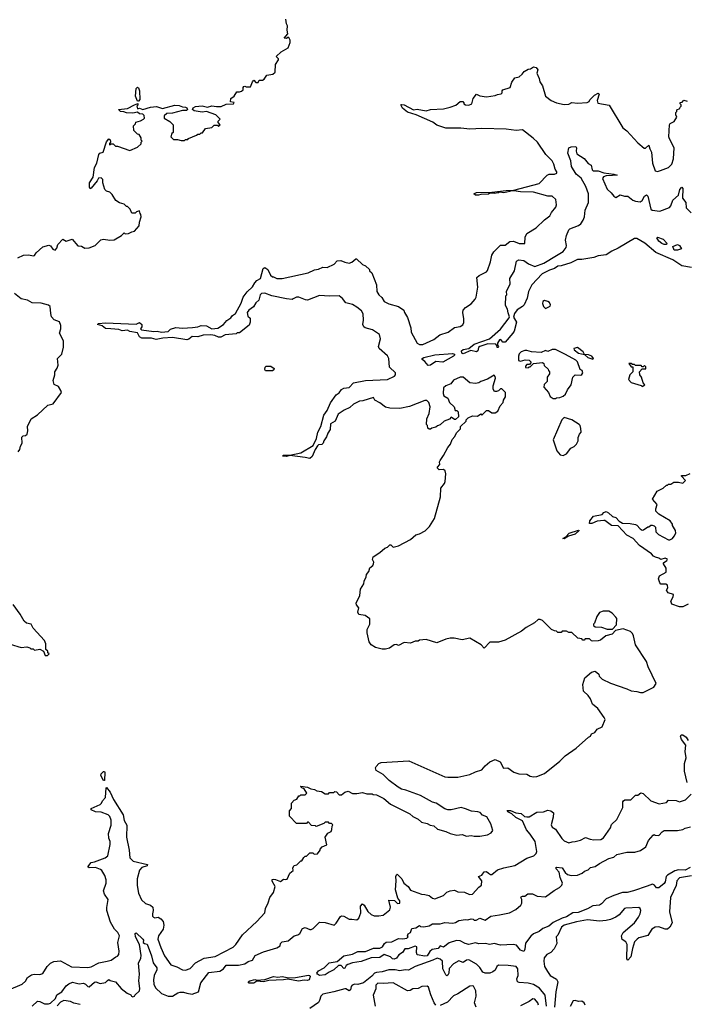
# Model space of a CAD drawing. Extents: x 2386423 to 2568864, y 578392 to 761999.
# Tile 332 of 454: x 2506593 to 2512667, y 659451 to 668422. Entities that reach past the tile are written whole.
import ezdxf

# ---------------------------------------------------------------- set-up
doc = ezdxf.new("R2010")
doc.units = 0

msp = doc.modelspace()

# ---------------------------------------------------------------- linework, layer by layer
at = {"layer": '0CON05XD'}
for points in [[(2508428.1, 667631.9), (2508475, 667652.5), (2508540, 667655), (2508547, 667667), (2508513, 667673), (2508517.5, 667705), (2508546.4, 667723.6), (2508570, 667765), (2508595, 667763.3), (2508615, 667770), (2508627.5, 667782.5), (2508627.5, 667805), (2508635, 667812.5), (2508645, 667817.5), (2508655, 667810), (2508695, 667810), (2508713.3, 667856.7), (2508725, 667870), (2508745, 667850), (2508765, 667850), (2508775, 667870), (2508805, 667870), (2508819.3, 667880.7), (2508845, 667917.5), (2508900, 667925), (2508920, 667945), (2508922.5, 668015), (2508950, 668055), (2508950, 668065), (2508930, 668085), (2508975, 668127.5), (2509037.5, 668165), (2509057.5, 668215), (2509057.5, 668235), (2509045, 668260), (2509035, 668260), (2509025, 668250), (2509003, 668253), (2509037, 668293), (2509030, 668325), (2509032.5, 668365), (2509022.5, 668385), (2509017.5, 668425)], [(2511026.4, 667423.6), (2510805, 667430), (2510695, 667423.3), (2510613, 667433), (2510475, 667432.5), (2510395, 667460), (2510357, 667487), (2510205, 667556.2), (2510125, 667578.1), (2510080, 667615), (2510066.7, 667645), (2510075, 667649.2), (2510095, 667645.5), (2510179.7, 667599.7), (2510215, 667605.5), (2510295, 667590), (2510335, 667603.8), (2510455, 667610), (2510515, 667623.8), (2510566.1, 667643.9), (2510605, 667677.5), (2510630, 667675), (2510640, 667665), (2510640, 667655), (2510655, 667647.5), (2510686.1, 667643.9), (2510713.3, 667655), (2510723.8, 667705), (2510755, 667742.5), (2510785, 667727.5), (2510845, 667718.8), (2510925, 667730), (2510945, 667740), (2510980, 667745), (2510987.5, 667755), (2510987.5, 667775), (2510995, 667782.5), (2511062.5, 667805), (2511078.3, 667851.7), (2511105, 667892.5), (2511145, 667900), (2511170, 667925), (2511190.7, 667949.3), (2511225, 667970), (2511247, 667973), (2511275, 667992.5), (2511300, 667985), (2511312.5, 667965), (2511303.8, 667935), (2511326.7, 667885), (2511333.3, 667855), (2511355, 667820), (2511384, 667725), (2511435, 667686.7), (2511483.6, 667663.6), (2511555, 667650), (2511595, 667652.5), (2511625, 667666.7), (2511675, 667660), (2511763, 667667), (2511782.5, 667675), (2511788.8, 667691.2), (2511830, 667735), (2511865, 667752.5), (2511872.5, 667742.5), (2511853.8, 667685), (2511860.7, 667660.7), (2511963, 667643), (2512087, 667437), (2512125, 667410), (2512225, 667300), (2512281.7, 667251.7), (2512295, 667252.5), (2512325, 667280), (2512333.8, 667245), (2512349.4, 667215), (2512360, 667115), (2512383.8, 667045), (2512405, 667037.5), (2512430.7, 667049.3), (2512505, 667076.2), (2512536.2, 667105), (2512550, 667155), (2512556.7, 667255), (2512512.5, 667335), (2512507.5, 667355), (2512512.5, 667465), (2512520, 667475), (2512556.4, 667493.6), (2512580, 667535), (2512570, 667555), (2512570, 667575), (2512580, 667585), (2512580, 667600), (2512608.3, 667611.7), (2512610, 667625), (2512620, 667635), (2512620, 667645), (2512610, 667655), (2512611.7, 667668.3), (2512628.3, 667671.7), (2512645, 667690), (2512675, 667680)], [(2507675, 667680), (2507665, 667680), (2507646.7, 667725), (2507653.9, 667796.1), (2507665, 667807.5), (2507675, 667800), (2507685.8, 667775), (2507686.2, 667695), (2507675, 667680)], [(2506575, 666252.5), (2506627, 666277), (2506675, 666280), (2506715, 666270), (2506727, 666273), (2506743.6, 666296.4), (2506805, 666352.5), (2506857, 666367), (2506875, 666362.5), (2506895, 666332.5), (2506915, 666322.5), (2506930.7, 666339.3), (2506940, 666375), (2506985, 666422.5), (2507015, 666403.3), (2507071.7, 666421.7), (2507123, 666363), (2507157, 666357), (2507185, 666340), (2507227, 666343), (2507280, 666365), (2507333, 666417), (2507355, 666422.5), (2507415, 666412.5), (2507455, 666417.5), (2507520, 666455), (2507545, 666480), (2507555, 666470), (2507585, 666472.5), (2507615, 666490), (2507640, 666495), (2507680, 666545), (2507683, 666577), (2507700, 666625), (2507697, 666647), (2507690, 666655), (2507685, 666680), (2507658.3, 666671.7), (2507645, 666660), (2507615, 666660), (2507600, 666695), (2507575, 666720), (2507565, 666720), (2507545, 666740), (2507503, 666753), (2507470, 666775), (2507435, 666830), (2507415, 666850), (2507385, 666860), (2507370, 666875), (2507350, 666935), (2507350, 666965), (2507335, 666980), (2507311.7, 666978.3), (2507300, 666955), (2507245, 666887.5), (2507235, 666880), (2507230, 666895), (2507230, 666935), (2507261.7, 666988.3), (2507275.7, 667074.3), (2507296.2, 667115), (2507312.5, 667195), (2507324.3, 667205.7), (2507352.5, 667215), (2507385, 667310), (2507405, 667337.5), (2507417, 667327), (2507420, 667315), (2507420, 667305), (2507410, 667295), (2507411.7, 667281.7), (2507425, 667290), (2507445, 667290), (2507465, 667270), (2507485, 667270), (2507595, 667230), (2507665, 667260), (2507698.3, 667291.7), (2507700, 667305), (2507710, 667315), (2507700, 667325), (2507700, 667345), (2507680, 667375), (2507665, 667380), (2507631.7, 667411.7), (2507630, 667455), (2507648.3, 667471.7), (2507651.7, 667488.3), (2507695, 667500), (2507720, 667515), (2507730, 667525), (2507728.3, 667548.3), (2507715, 667560), (2507683, 667563), (2507665, 667580), (2507625, 667570), (2507567, 667573), (2507543, 667583), (2507510, 667585), (2507492.5, 667605), (2507575, 667613.3), (2507640, 667645), (2507668.3, 667658.3), (2507670, 667645), (2507660, 667635), (2507665, 667610), (2507685, 667616.7), (2507715, 667602.5), (2507785, 667623.8), (2507837.9, 667632.1), (2507895, 667611.2), (2508005, 667643.5), (2508045, 667641.5), (2508075, 667626.9), (2508105, 667625.5), (2508115, 667619.2), (2508120.8, 667605), (2508112.5, 667595), (2508075, 667594), (2507985, 667570), (2507933.9, 667566.1), (2507910, 667545), (2507910, 667525), (2507960, 667495), (2507990, 667465), (2507990, 667395), (2507980, 667385), (2507970, 667355), (2507995, 667330), (2508031.7, 667331.7), (2508065, 667320), (2508095, 667320), (2508105, 667330), (2508125, 667330), (2508131.7, 667338.3), (2508205, 667370), (2508215, 667380), (2508235, 667380), (2508245, 667390), (2508258.3, 667391.7), (2508285, 667430), (2508345, 667440), (2508365, 667460), (2508395, 667460), (2508405, 667450), (2508420, 667465), (2508400, 667485), (2508401.7, 667498.3), (2508420, 667515), (2508380, 667555), (2508295, 667585.7), (2508255, 667580), (2508181.5, 667591.5), (2508167.5, 667605), (2508172.2, 667617.8), (2508195, 667629.6), (2508255, 667636.4), (2508305, 667624.5), (2508345, 667637.3), (2508385, 667630.6), (2508428.1, 667631.9)], [(2511096.1, 661566.1), (2511141.7, 661551.7), (2511215, 661546.7), (2511245, 661530), (2511275, 661523.3), (2511305, 661526.7), (2511375, 661553.8), (2511515, 661666.7), (2511563.3, 661716.7), (2511663.8, 661785), (2511774.4, 661885.6), (2511792.5, 661895), (2511804.2, 661915.8), (2511832.3, 661927.7), (2511855, 661956.7), (2511900, 661980), (2511927.5, 662045), (2511917.5, 662065), (2511861.2, 662145), (2511813.3, 662185), (2511792.5, 662235), (2511772.5, 662265), (2511730, 662305), (2511723.3, 662365), (2511742.5, 662425), (2511803, 662477), (2511837, 662487), (2511868.3, 662458.3), (2511871.7, 662441.7), (2511900, 662415), (2511975, 662377.5), (2512125, 662326.7), (2512165, 662306.7), (2512215, 662301.2), (2512250.7, 662290.7), (2512275, 662291.2), (2512370.5, 662339.5), (2512392.5, 662375), (2512320, 662525), (2512302.5, 662575), (2512203.3, 662725), (2512187, 662807), (2512175, 662830), (2512157, 662847), (2512091.7, 662871.7), (2512023, 662857), (2511990, 662825), (2511933, 662807), (2511885, 662770), (2511865, 662762.5), (2511815, 662760), (2511803, 662763), (2511785, 662780), (2511745, 662780), (2511735, 662770), (2511725, 662770), (2511715, 662780), (2511678.3, 662788.3), (2511625, 662840), (2511595, 662840), (2511575, 662850), (2511535, 662850), (2511525, 662840), (2511495, 662840), (2511485, 662850), (2511465, 662852.5), (2511437, 662867), (2511355, 662947.5), (2511335, 662957.5), (2511317, 662957), (2511282.3, 662927.7), (2511207.5, 662885), (2511165, 662850), (2511015, 662768.8), (2510955, 662750), (2510875, 662750), (2510825, 662697.5), (2510797.1, 662727.1), (2510695, 662786.7), (2510625, 662773.3), (2510553, 662787), (2510515, 662787.5), (2510475, 662777.5), (2510395, 662743.8), (2510295, 662773.8), (2510235, 662767.5), (2510225, 662760), (2510195, 662760), (2510155, 662742.5), (2510095, 662747.5), (2510045, 662720), (2510025, 662730), (2510005, 662727.5), (2509963.6, 662696.4), (2509925, 662686.7), (2509895, 662686.7), (2509835, 662703.3), (2509795.8, 662725.8), (2509776.7, 662755), (2509757.5, 662835), (2509760, 662865), (2509783.3, 662915), (2509782.5, 662962.5), (2509740, 662995), (2509683.6, 663003.6), (2509673.3, 663025), (2509683.3, 663065), (2509661.7, 663091.7), (2509658.8, 663105), (2509692.5, 663175), (2509696.7, 663235), (2509727.3, 663282.7), (2509730, 663305), (2509750, 663345), (2509753.4, 663366.6), (2509772.5, 663395), (2509781.8, 663428.2), (2509809.7, 663450.3), (2509818, 663465), (2509818.3, 663478.3), (2509806, 663505), (2509812.9, 663527.1), (2509875, 663566.7), (2509918.3, 663608.3), (2509945, 663617.5), (2509965, 663637.5), (2509975, 663636.7), (2509996.7, 663616.7), (2510045, 663628), (2510155, 663686.7), (2510201.7, 663728.3), (2510235, 663736.7), (2510285.8, 663764.2), (2510326, 663805), (2510371.7, 663878.3), (2510425.9, 664074.1), (2510431.2, 664155), (2510463.3, 664195), (2510468.8, 664215), (2510476.2, 664285), (2510470.7, 664310.7), (2510455, 664322.5), (2510415, 664320), (2510400, 664335), (2510400, 664345), (2510421.7, 664368.3), (2510417.5, 664395), (2510423, 664407), (2510455, 664450), (2510492.5, 664525), (2510517.5, 664555), (2510533, 664597), (2510557.5, 664625), (2510571.7, 664658.3), (2510610, 664695), (2510610, 664715), (2510660, 664765), (2510660, 664775), (2510680, 664795), (2510718.3, 664811.7), (2510765, 664810), (2510795, 664830), (2510805, 664820), (2510845, 664860), (2510865, 664860), (2510895, 664840), (2510925, 664840), (2510950, 664855), (2510970, 664905), (2510997, 664933), (2511000, 664955), (2511020, 664985), (2511020, 665025), (2510985, 665060), (2510975, 665060), (2510955, 665040), (2510937, 665033), (2510920, 665035), (2510907.5, 665055), (2510907.5, 665085), (2510926.7, 665155), (2510925, 665170), (2510915, 665182.5), (2510853.9, 665146.1), (2510795, 665126.7), (2510775, 665113.3), (2510745, 665107.5), (2510695, 665113.3), (2510635, 665165.8), (2510605, 665164), (2510545, 665138.8), (2510520, 665105), (2510474.6, 665085.4), (2510455, 665066.7), (2510452.5, 665015), (2510458.8, 664995), (2510492.5, 664975), (2510510, 664935), (2510550, 664895), (2510561.7, 664861.7), (2510575, 664860), (2510588.3, 664848.3), (2510590, 664805), (2510565, 664780), (2510555, 664780), (2510525, 664800), (2510508.3, 664781.7), (2510460, 664765), (2510425, 664730), (2510398.3, 664721.7), (2510385, 664710), (2510348.3, 664701.7), (2510335, 664690), (2510325, 664690), (2510311.7, 664701.7), (2510310, 664725), (2510300, 664735), (2510302.5, 664785), (2510322.5, 664835), (2510332.5, 664895), (2510320, 664935), (2510301.7, 664951.7), (2510285, 664952.5), (2510145, 664897.5), (2510055, 664880), (2509965, 664883.3), (2509925, 664892.5), (2509875, 664932.5), (2509830, 664955), (2509815, 664980), (2509719.7, 664950.3), (2509690, 664945), (2509635, 664918.1), (2509601.2, 664888.8), (2509550, 664865), (2509495, 664827.5), (2509467.3, 664762.7), (2509425, 664740), (2509420.8, 664689.2), (2509400.8, 664655), (2509389.7, 664620.3), (2509363.3, 664585), (2509357.3, 664562.7), (2509345, 664551.2), (2509315, 664548), (2509305, 664538.8), (2509284.5, 664505.5), (2509258.3, 664441.7), (2509235, 664423.8), (2509194.4, 664434.4), (2509055, 664452.5), (2509025, 664441.9), (2508987.5, 664445), (2508995, 664455.6), (2509055, 664455.8), (2509155, 664474.4), (2509266.4, 664543.6), (2509297.5, 664605), (2509308.8, 664665), (2509338.1, 664715), (2509362.5, 664817.5), (2509395, 664860), (2509425, 664932.5), (2509476.7, 665003.3), (2509505, 665023.3), (2509526.2, 665053.8), (2509546.2, 665063.8), (2509595, 665071.2), (2509635, 665112.5), (2509745, 665133.8), (2509945, 665144), (2510006.7, 665175), (2510016.7, 665185), (2510016.7, 665205), (2509963.8, 665255), (2509956, 665335), (2509945, 665360), (2509867.5, 665425), (2509863.3, 665445), (2509880, 665515), (2509870, 665555), (2509807.7, 665597.7), (2509740, 665615), (2509727.5, 665625), (2509720, 665645), (2509726.2, 665685), (2509722.3, 665742.3), (2509708.3, 665768.3), (2509665, 665803.8), (2509625, 665826.2), (2509565, 665842.5), (2509535, 665882.5), (2509503, 665907), (2509415, 665902.5), (2509325, 665907.5), (2509215, 665867.5), (2509198.3, 665868.3), (2509135, 665892.5), (2509115, 665892.5), (2509085, 665877.5), (2509075, 665872.5), (2509025, 665877.5), (2508890, 665905), (2508825, 665930), (2508795, 665928), (2508784.4, 665915), (2508770.8, 665865), (2508745, 665841.4), (2508722.8, 665807.2), (2508680, 665775), (2508666.7, 665755), (2508671.2, 665721.2), (2508691.7, 665701.7), (2508692.5, 665665), (2508685, 665640), (2508595, 665570), (2508575, 665570), (2508565, 665560), (2508465, 665550), (2508425, 665530), (2508405, 665530), (2508370, 665545), (2508335, 665550), (2508265, 665546.9), (2508215, 665531.9), (2508165.7, 665534.3), (2508135, 665510.8), (2508115.7, 665504.3), (2507985, 665527.1), (2507898.3, 665521.7), (2507835, 665508.8), (2507795, 665520), (2507705, 665520.8), (2507683.3, 665533.3), (2507665, 665567.5), (2507595, 665582.2), (2507575, 665592.5), (2507525.9, 665585.9), (2507495, 665598), (2507423.3, 665606.7), (2507375, 665609.2), (2507343, 665633), (2507302.5, 665645), (2507310, 665655), (2507375, 665658.6), (2507655, 665647.5), (2507685, 665662.5), (2507706, 665645), (2507706.2, 665625), (2507692.5, 665605), (2507702.5, 665595), (2507815, 665580.5), (2507845, 665583.1), (2507885, 665573.5), (2507945, 665580), (2507968.3, 665601.7), (2508015, 665617.5), (2508075, 665611.1), (2508166.8, 665616.8), (2508215, 665623.3), (2508245, 665635.7), (2508295, 665631.4), (2508345, 665604.6), (2508397.5, 665612.5), (2508450.8, 665645), (2508480.2, 665679.8), (2508515.7, 665705), (2508532, 665728), (2508560, 665745), (2508611.7, 665838.3), (2508630, 665895), (2508666.2, 665943.8), (2508715, 665988.8), (2508736.4, 666023.6), (2508755, 666044.2), (2508787.5, 666065), (2508811.2, 666155), (2508825, 666163.8), (2508854, 666145), (2508877.5, 666095), (2508895, 666080), (2508905, 666080), (2508935, 666062.5), (2508983.6, 666063.6), (2509220, 666115), (2509277.5, 666142.5), (2509315, 666150), (2509353.6, 666166.4), (2509395, 666164), (2509456.9, 666193.1), (2509485, 666226), (2509518.3, 666228.3), (2509555, 666211.2), (2509595, 666203.3), (2509618.3, 666211.7), (2509655, 666242.5), (2509661.7, 666241.7), (2509715, 666190), (2509745, 666180), (2509780, 666145), (2509780, 666135), (2509800, 666115), (2509843.3, 666005), (2509846.7, 665945), (2509863.8, 665915), (2509892.2, 665892.2), (2509915, 665854), (2509955, 665832.5), (2510045, 665807.5), (2510092.5, 665775), (2510097.5, 665755), (2510127.3, 665707.3), (2510156.7, 665615), (2510158.8, 665575), (2510215, 665476.2), (2510236.7, 665463.3), (2510265, 665463.8), (2510365, 665508.8), (2510420.6, 665549.4), (2510495.5, 665574.5), (2510555, 665618.8), (2510605, 665626.7), (2510629.5, 665640.5), (2510638.3, 665661.7), (2510640, 665695), (2510630, 665755), (2510633.3, 665775), (2510655, 665800), (2510705, 665833.3), (2510743.3, 665875), (2510753.3, 665895), (2510767.5, 665985), (2510758.3, 666071.7), (2510779.3, 666090.7), (2510845, 666123.3), (2510854, 666136), (2510883.9, 666216.1), (2510896, 666275), (2510914.2, 666305.8), (2510975, 666368.8), (2511015, 666368), (2511059.1, 666400.9), (2511092.5, 666402.5), (2511145, 666383.3), (2511195, 666382.5), (2511198.3, 666441.7), (2511212.5, 666475), (2511297.5, 666525), (2511375, 666597.5), (2511422.5, 666635), (2511437.5, 666665), (2511477.5, 666715), (2511482.5, 666735), (2511477.5, 666785), (2511445, 666812.5), (2511405, 666812.5), (2511275, 666850), (2511155, 666854), (2511095, 666862.5), (2511068.3, 666861.7), (2511060, 666855), (2511005, 666843.8), (2510965, 666850), (2510955, 666843.3), (2510915, 666837.5), (2510875, 666840), (2510865, 666833.3), (2510795, 666830), (2510773, 666823), (2510745, 666822.5), (2510730, 666835), (2510755, 666847.5), (2510895, 666850), (2511026.4, 666866.4), (2511095, 666867.5), (2511325, 666930), (2511400, 667005), (2511417, 667013), (2511466.4, 667013.6), (2511486.1, 667023.9), (2511487.5, 667035), (2511470.5, 667060.5), (2511459.2, 667105), (2511444.4, 667134.4), (2511387.5, 667195), (2511310, 667305), (2511271.7, 667341.7), (2511175, 667418.8), (2511115, 667412.5), (2511026.4, 667423.6)], [(2512715, 666164.4), (2512625, 666179.2), (2512545, 666233.8), (2512389.9, 666299.9), (2512287.9, 666385), (2512215, 666429.1), (2512193.1, 666426.9), (2512045, 666340), (2511986.8, 666313.2), (2511935, 666278.8), (2511865, 666271.2), (2511825, 666256), (2511713.6, 666236.4), (2511674.4, 666235.6), (2511615, 666205.5), (2511525, 666178.5), (2511495, 666176.9), (2511465.3, 666154.7), (2511420.6, 666139.4), (2511354, 666105), (2511260, 666005), (2511229.4, 665945), (2511217.8, 665885), (2511188.6, 665825), (2511175, 665810), (2511125, 665778.8), (2511101.4, 665745), (2511091.7, 665711.7), (2511120, 665665), (2511098, 665585), (2511085, 665566.7), (2511017.5, 665485), (2510995, 665483.8), (2510976.7, 665506.7), (2510965, 665506.2), (2510946.7, 665475), (2510947.5, 665457.5), (2510956.2, 665445), (2510950, 665435), (2510942.5, 665435), (2510940, 665455), (2510930, 665465), (2510858.8, 665468.8), (2510786.7, 665445), (2510774.3, 665435), (2510766.2, 665403.8), (2510755, 665396.2), (2510702.9, 665407.1), (2510635, 665378.9), (2510620, 665385), (2510619.6, 665405), (2510635, 665417.1), (2510685, 665427.1), (2510733.9, 665466.1), (2510873.3, 665515), (2510975, 665602.5), (2511051.2, 665705), (2511056.7, 665715), (2511042.2, 665752.2), (2511038.8, 665785), (2511019.3, 665819.3), (2511022.5, 665905), (2511030, 665915), (2511027.5, 665945), (2511062.5, 666015), (2511060, 666065), (2511100.8, 666135), (2511119.5, 666220.5), (2511140, 666235), (2511185, 666228.5), (2511228, 666198), (2511285, 666172.5), (2511367, 666203), (2511485, 666274.5), (2511545, 666310), (2511571.5, 666345), (2511575.7, 666365.7), (2511567, 666413), (2511573.8, 666455), (2511595, 666507.5), (2511605, 666516.2), (2511684, 666546), (2511705, 666563.3), (2511726.2, 666595), (2511740, 666625), (2511743.8, 666685), (2511774, 666755), (2511775.6, 666835), (2511752.6, 666902.6), (2511708.1, 666978.1), (2511663.3, 667015), (2511619.2, 667085), (2511615.7, 667135.7), (2511587.5, 667205), (2511597, 667253), (2511617, 667263), (2511660, 667265), (2511667.5, 667255), (2511662.5, 667225), (2511669.3, 667199.3), (2511735.8, 667155.8), (2511772.5, 667112.5), (2511800, 667095), (2511809.2, 667055), (2511818.8, 667045), (2511865, 667044.5), (2511915, 667025.6), (2512007.5, 667015), (2512036.2, 667003.8), (2511995, 667000.8), (2511935, 667000), (2511911.2, 666988.8), (2511903.3, 666975), (2511945, 666877.5), (2511983, 666843), (2512005, 666812.5), (2512025, 666803.3), (2512065, 666826.2), (2512105, 666813.3), (2512135, 666812.5), (2512178.3, 666778.3), (2512205, 666767.5), (2512245, 666763.3), (2512265.6, 666774.4), (2512286.7, 666815), (2512305, 666826.2), (2512316.7, 666815), (2512343.3, 666695), (2512357, 666687), (2512425, 666677.5), (2512515, 666710), (2512526.2, 666725), (2512543.4, 666776.6), (2512595.7, 666824.3), (2512608, 666875), (2512626.1, 666896.1), (2512633.6, 666883.6), (2512632.5, 666795), (2512662, 666755), (2512665, 666707.5), (2512712.3, 666662.3)], [(2512465, 666374), (2512445, 666382.3), (2512415.6, 666405), (2512396.7, 666435), (2512405, 666439.2), (2512455, 666422.2), (2512488.6, 666385), (2512485, 666374.5), (2512465, 666374)], [(2512555, 666321.4), (2512544.3, 666355.7), (2512585, 666372.5), (2512605, 666365.7), (2512623.3, 666335), (2512585, 666322.9), (2512555, 666321.4)], [(2506577.5, 664485), (2506593.3, 664505), (2506600, 664535), (2506616.7, 664565), (2506613, 664617), (2506625, 664630), (2506645, 664632.5), (2506660, 664645), (2506667.5, 664675), (2506662.5, 664715), (2506697.5, 664785), (2506755, 664821.2), (2506849.3, 664910.7), (2506898.8, 664921.2), (2506972.5, 665025), (2506967.5, 665045), (2506945, 665080), (2506907, 665097), (2506897.5, 665135), (2506913.3, 665185), (2506913.3, 665215), (2506933.6, 665246.4), (2506943.3, 665275), (2506937.5, 665335), (2506976.2, 665375), (2506993.1, 665436.9), (2506992.5, 665495), (2506956.7, 665565), (2506967.5, 665605), (2506966.7, 665635), (2506955, 665668), (2506908.2, 665688.2), (2506883.6, 665715), (2506875.4, 665745), (2506870.3, 665810.3), (2506855, 665822), (2506788.9, 665838.9), (2506705, 665843.3), (2506665, 665866), (2506605, 665877.5), (2506546.1, 665926.1)], [(2511385, 665790), (2511425, 665812.5), (2511428.8, 665825), (2511419.2, 665845), (2511406, 665855), (2511375, 665862.5), (2511360, 665855), (2511356.2, 665835), (2511365, 665810), (2511385, 665790)], [(2511475, 664970), (2511483, 664977), (2511515, 664980), (2511545, 664992.5), (2511565, 665010), (2511585, 665050), (2511617.5, 665095), (2511632.5, 665165), (2511653.6, 665186.4), (2511705, 665182.5), (2511715, 665190), (2511722.5, 665205), (2511717.5, 665225), (2511700, 665235), (2511675, 665303.8), (2511658.7, 665318.7), (2511565, 665372), (2511475, 665415.8), (2511445, 665416.2), (2511405, 665400), (2511385, 665407.5), (2511345, 665390), (2511257, 665397), (2511215, 665406.7), (2511195, 665406.7), (2511163.3, 665395), (2511145, 665376.7), (2511136.2, 665355), (2511137, 665317), (2511155, 665310), (2511198.3, 665321.7), (2511235, 665320), (2511250, 665305), (2511250, 665295), (2511238.3, 665281.7), (2511215, 665280), (2511200, 665265), (2511201.7, 665251.7), (2511225, 665250), (2511235, 665260), (2511245, 665260), (2511275, 665290), (2511355, 665300), (2511368.3, 665288.3), (2511371.7, 665271.7), (2511408.3, 665238.3), (2511410, 665225), (2511420, 665215), (2511420, 665195), (2511400, 665165), (2511400, 665125), (2511371.7, 665098.3), (2511370, 665075), (2511410, 665025), (2511425, 664990), (2511455, 664970), (2511475, 664970)], [(2511815, 665330), (2511820, 665335), (2511805, 665357.5), (2511775, 665367.5), (2511740, 665370), (2511727.5, 665395), (2511676.1, 665436.1), (2511643, 665427), (2511644.1, 665414.1), (2511685, 665383.3), (2511740, 665370), (2511770, 665345), (2511815, 665330)], [(2510315, 665272), (2510285, 665307.1), (2510260, 665325), (2510258.8, 665335), (2510273.8, 665345), (2510375, 665367.8), (2510535, 665381.4), (2510554, 665375), (2510555.6, 665365), (2510545, 665355.8), (2510449.1, 665300.9), (2510385, 665306.5), (2510335, 665274.2), (2510315, 665272)], [(2508895, 665222.5), (2508833, 665223), (2508827.5, 665235), (2508830, 665255), (2508840, 665265), (2508880, 665265), (2508910, 665245), (2508908.3, 665231.7), (2508895, 665222.5)], [(2512265, 665080), (2512290, 665095), (2512273, 665113), (2512257.5, 665165), (2512242.5, 665185), (2512240, 665215), (2512265, 665240), (2512298.3, 665241.7), (2512298.3, 665258.3), (2512285, 665270), (2512275, 665260), (2512265, 665260), (2512255, 665270), (2512205, 665270), (2512195, 665280), (2512175, 665280), (2512165, 665290), (2512141.7, 665288.3), (2512165, 665260), (2512178.3, 665258.3), (2512180, 665215), (2512153, 665187), (2512140, 665145), (2512165, 665117.5), (2512255, 665090), (2512265, 665080)], [(2511545, 664452.5), (2511575, 664467.5), (2511615, 664517.5), (2511646.1, 664533.9), (2511667.5, 664555), (2511682.5, 664585), (2511682.5, 664615), (2511693.8, 664646.2), (2511707.5, 664665), (2511707, 664697), (2511700, 664725), (2511690, 664735), (2511625, 664777.5), (2511555, 664797.5), (2511533, 664777), (2511452.5, 664595), (2511487.5, 664495), (2511517, 664457), (2511545, 664452.5)], [(2512685, 663097.5), (2512635, 663072.5), (2512605, 663072.5), (2512535, 663096.7), (2512527, 663123), (2512547, 663163), (2512550, 663185), (2512500.7, 663200.7), (2512487.5, 663225), (2512497.5, 663245), (2512495, 663270), (2512479.3, 663279.3), (2512435, 663280), (2512425, 663290), (2512413.6, 663326.4), (2512422.5, 663355), (2512481.7, 663388.3), (2512482.5, 663425), (2512457.5, 663465), (2512457.5, 663475), (2512488.8, 663495), (2512495, 663506.7), (2512475, 663517.1), (2512435, 663502.5), (2512415, 663517.5), (2512385, 663523.8), (2512367.5, 663535), (2512350, 663555), (2512240.9, 663630.9), (2512183.8, 663693.8), (2512124, 663725), (2512045, 663811.4), (2511985, 663814.2), (2511925, 663858.8), (2511915, 663860), (2511855, 663851.9), (2511805, 663831.8), (2511783.2, 663833.2), (2511788.1, 663855), (2511821.3, 663898.7), (2511899.2, 663915), (2511915, 663932), (2511935, 663940), (2511957.9, 663927.9), (2511994.3, 663894.3), (2512025.6, 663885.6), (2512054.5, 663854.5), (2512084.4, 663834.4), (2512155, 663832), (2512202.3, 663822.3), (2512215.9, 663815.9), (2512245, 663782.5), (2512265, 663772.5), (2512277, 663773), (2512315, 663800), (2512325, 663800), (2512343, 663817), (2512357, 663817), (2512375, 663810), (2512387, 663797), (2512390, 663755), (2512413, 663733), (2512503, 663683), (2512517, 663683), (2512540, 663695), (2512557.5, 663715), (2512570, 663745), (2512567, 663767), (2512540, 663815), (2512540, 663825), (2512520, 663855), (2512415, 663917.5), (2512390, 663945), (2512390, 663965), (2512402.5, 664005), (2512360, 664055), (2512402.5, 664125), (2512457, 664153), (2512485, 664180), (2512495, 664180), (2512505, 664190), (2512525, 664190), (2512553, 664207), (2512595, 664207.5), (2512635, 664200), (2512660, 664225), (2512621.7, 664261.7), (2512621.7, 664268.3), (2512661.7, 664268.3), (2512701.7, 664288.3)], [(2511555, 663692.5), (2511541.2, 663695), (2511568.3, 663711.7), (2511599.2, 663745), (2511685, 663772.5), (2511689.3, 663769.3), (2511655, 663735.7), (2511592.7, 663717.3), (2511555, 663692.5)], [(2506505, 662732.5), (2506605, 662702.5), (2506659.3, 662709.3), (2506685, 662700), (2506695, 662690), (2506715, 662690), (2506728.3, 662678.3), (2506777, 662687), (2506808.3, 662668.3), (2506825, 662630), (2506845, 662630), (2506860, 662645), (2506850, 662655), (2506848.3, 662668.3), (2506830, 662685), (2506832.5, 662735), (2506817.5, 662765), (2506715, 662877.5), (2506696.7, 662915), (2506654.3, 662924.3), (2506633.3, 662943.3), (2506596.9, 663006.9), (2506534, 663095)], [(2511995, 662870), (2512031.7, 662908.3), (2512032.5, 662965), (2512025, 662980), (2511990, 663015), (2511961.7, 663031.7), (2511908.3, 663031.7), (2511875, 663020), (2511850, 662985), (2511830, 662925), (2511820, 662915), (2511821.7, 662901.7), (2511835, 662890), (2511895, 662887.5), (2511945, 662870), (2511995, 662870)], [(2512673.6, 661473.6), (2512650, 661575), (2512650, 661645), (2512665.8, 661695.8), (2512655.7, 661755), (2512662.7, 661812.7), (2512623.8, 661865), (2512613.3, 661895), (2512620, 661905), (2512635, 661906.7), (2512666, 661885), (2512684.2, 661855)], [(2506495, 659583.8), (2506616.1, 659633.9), (2506646.4, 659663.6), (2506663.6, 659696.4), (2506700.5, 659719.5), (2506725, 659726), (2506775.7, 659724.3), (2506805, 659732.5), (2506843.6, 659796.4), (2506875, 659827.5), (2506905, 659842.5), (2506965, 659847.5), (2507065, 659793.3), (2507215, 659786.2), (2507245, 659793.8), (2507315, 659828), (2507390, 659845), (2507426.7, 659855), (2507467.5, 659885), (2507485, 659890), (2507495.9, 659904.1), (2507499.2, 659935), (2507486, 660015), (2507503.3, 660075), (2507486.7, 660105), (2507456.8, 660136.8), (2507420, 660200), (2507387.8, 660305), (2507386.7, 660333.3), (2507399.2, 660405), (2507364.3, 660455), (2507355.7, 660484.3), (2507381.4, 660555), (2507381.1, 660585), (2507367.1, 660625), (2507340.6, 660670.6), (2507328.9, 660678.9), (2507285, 660697.8), (2507224.3, 660694.3), (2507212.5, 660705), (2507245, 660743.3), (2507275, 660748.8), (2507372.5, 660785), (2507396, 660805), (2507415.9, 660905.9), (2507416, 660935), (2507404.2, 660965), (2507403, 661007), (2507427.1, 661085), (2507425, 661130), (2507415, 661162.5), (2507398.8, 661178.8), (2507335, 661202.5), (2507285, 661205.8), (2507245, 661223.3), (2507243.3, 661235), (2507325, 661272.5), (2507338, 661285), (2507346.2, 661305), (2507373.9, 661336.1), (2507380, 661425), (2507385, 661426.7), (2507415.8, 661385), (2507446.9, 661316.9), (2507537, 661177), (2507546.2, 661125), (2507569.2, 661085), (2507565.4, 660975), (2507591.1, 660855), (2507595.6, 660785), (2507625.9, 660755.9), (2507756.7, 660725), (2507755, 660713.8), (2507705, 660697.5), (2507684, 660675), (2507663.1, 660595), (2507664.4, 660534.4), (2507675.6, 660465), (2507702.8, 660402.8), (2507739.1, 660369.1), (2507785.9, 660355.9), (2507806.1, 660336.1), (2507810, 660305), (2507804, 660275), (2507804, 660255), (2507812.5, 660245), (2507825, 660240), (2507855.9, 660245.9), (2507879.5, 660229.5), (2507898.8, 660205), (2507906.4, 660173.6), (2507901.2, 660135), (2507858, 660075), (2507852.2, 660045), (2507878, 659968), (2507913, 659893), (2507970.8, 659810.8), (2508023.9, 659793.9), (2508075.9, 659765.9), (2508105, 659761.2), (2508145, 659776.7), (2508195, 659830.8), (2508275, 659870.8), (2508375, 659886.2), (2508537.9, 659972.1), (2508563, 659997), (2508623.8, 660085), (2508752.5, 660205), (2508827.5, 660285), (2508833.3, 660325), (2508857.5, 660375), (2508872.5, 660425), (2508905, 660470), (2508920, 660525), (2508892.1, 660572.1), (2508892.3, 660587.7), (2508905, 660592), (2508925, 660588), (2508968.8, 660571.2), (2508995, 660592.5), (2509015, 660587.5), (2509028.8, 660591.2), (2509053.9, 660646.1), (2509085, 660670), (2509080, 660695), (2509093.6, 660716.4), (2509117, 660723), (2509155, 660760), (2509165, 660760), (2509181.7, 660788.3), (2509195, 660800), (2509205, 660800), (2509235, 660830), (2509265, 660830), (2509275, 660820), (2509305, 660822.5), (2509330, 660855), (2509330, 660865), (2509350, 660885), (2509390, 660905), (2509377.5, 660975), (2509400.7, 661009.3), (2509430, 661025), (2509437, 661043), (2509440, 661075), (2509447, 661087), (2509435, 661100), (2509415, 661100), (2509405, 661110), (2509375, 661110), (2509365, 661100), (2509295, 661070), (2509287, 661077), (2509251.7, 661081.7), (2509225, 661110), (2509215, 661110), (2509205, 661100), (2509115, 661100), (2509050, 661165), (2509050, 661215), (2509070, 661235), (2509070, 661285), (2509095, 661310), (2509118.3, 661321.7), (2509135, 661350), (2509145, 661350), (2509155, 661360), (2509195, 661360), (2509210, 661375), (2509183.9, 661413.9), (2509162.5, 661425), (2509152.5, 661435), (2509155, 661440), (2509215, 661431.2), (2509244.1, 661414.1), (2509278, 661408), (2509300, 661395), (2509341.7, 661391.7), (2509375, 661370), (2509405, 661370), (2509415, 661380), (2509455, 661380), (2509465, 661390), (2509478.3, 661388.3), (2509505, 661360), (2509525, 661360), (2509556.4, 661383.6), (2509585, 661392.5), (2509625, 661372.5), (2509665, 661372.5), (2509715, 661382.5), (2509755, 661370), (2509805, 661370), (2509813, 661363), (2509845, 661360), (2509910, 661325), (2509970, 661275), (2510146.1, 661186.1), (2510175, 661162.5), (2510225, 661137.5), (2510255, 661110), (2510305, 661100), (2510333, 661083), (2510367, 661077), (2510398.3, 661048.3), (2510476.4, 661026.4), (2510515, 661007.5), (2510575, 660992.5), (2510623, 660997), (2510665, 660983.3), (2510705, 660990), (2510735, 660983.3), (2510783.9, 660983.9), (2510855, 660996.7), (2510887.5, 661015), (2510902.5, 661035), (2510886.7, 661095), (2510849.1, 661159.1), (2510810, 661175), (2510787.6, 661197.6), (2510767.5, 661205), (2510710, 661210), (2510655, 661233.8), (2510615, 661243.3), (2510525, 661223.8), (2510495, 661223.3), (2510465, 661232.5), (2510386.7, 661285), (2510355, 661292), (2510245, 661354.2), (2510112.5, 661402.5), (2510072.7, 661412.7), (2510040.6, 661430.6), (2509959.2, 661489.2), (2509905, 661546), (2509842, 661582), (2509836, 661605), (2509841.7, 661618.3), (2509865, 661644.2), (2509885.6, 661654.4), (2510138.3, 661668.3), (2510465, 661524.5), (2510495, 661519.5), (2510585, 661521.1), (2510695, 661544.5), (2510745, 661568.1), (2510803.8, 661586.2), (2510834.6, 661625.4), (2510875, 661660), (2510925, 661680.6), (2510970.7, 661660.7), (2511001.7, 661601.7), (2511040, 661605), (2511096.1, 661566.1)], [(2507365, 661490), (2507355, 661490), (2507332, 661535), (2507335, 661552.5), (2507355, 661572.5), (2507365, 661572.5), (2507370, 661565), (2507365, 661490)], [(2507391.7, 659668.3), (2507405, 659677.5), (2507418.3, 659668.3), (2507465, 659657.5), (2507516.7, 659595), (2507571.7, 659551.7), (2507605, 659537.5), (2507612.5, 659525), (2507625, 659520), (2507640, 659525), (2507642.5, 659535), (2507684, 659575), (2507688.6, 659595), (2507679.2, 659665), (2507685.8, 659725), (2507674, 659825), (2507697.6, 659872.4), (2507701.1, 659895), (2507685.8, 659995.8), (2507648, 660065), (2507644, 660096), (2507655, 660102.5), (2507713.3, 660045), (2507720, 660035), (2507717.5, 660015), (2507730, 660005), (2507755, 660000), (2507792.4, 659892.4), (2507807.9, 659827.9), (2507842.5, 659785), (2507842, 659765), (2507818.6, 659715), (2507812.2, 659675), (2507815.4, 659635.4), (2507831.4, 659601.4), (2507885, 659549.4), (2507945, 659527.1), (2507985, 659526), (2508034.4, 659555.6), (2508055, 659561.4), (2508085, 659562), (2508115, 659553.3), (2508165, 659543.3), (2508222.5, 659565), (2508244.3, 659645.7), (2508315, 659741.2), (2508415, 659753.1), (2508450.8, 659775), (2508475, 659807.5), (2508585, 659806.7), (2508645, 659820.8), (2508675, 659840), (2508715, 659853.3), (2508737.5, 659895), (2508815, 659930.8), (2508935, 659965.8), (2508966.2, 659985), (2508970, 660005), (2508985, 660020), (2509039.1, 660030.9), (2509092.5, 660075), (2509126.1, 660083.9), (2509145, 660097.5), (2509168.3, 660141.7), (2509195, 660150), (2509235, 660132), (2509247.3, 660132.7), (2509266.8, 660143.2), (2509325, 660200), (2509375, 660197.5), (2509457, 660173), (2509475, 660190), (2509515, 660252.5), (2509525, 660258), (2509547.5, 660255), (2509595, 660227.5), (2509618.3, 660228.3), (2509665, 660220), (2509683, 660237), (2509700, 660285), (2509696.7, 660345), (2509715, 660366.7), (2509732.5, 660355), (2509765.9, 660295.9), (2509795, 660268.8), (2509823, 660257), (2509865, 660256.7), (2509905, 660263.3), (2509965, 660312.5), (2509971.2, 660335), (2509955, 660400), (2510007, 660397), (2510035, 660370), (2510056.4, 660373.6), (2510056.7, 660395), (2510037.5, 660417.5), (2510017.5, 660495), (2510024.1, 660575.9), (2510020.8, 660615), (2510025, 660632.5), (2510033.6, 660636.4), (2510075, 660594), (2510094, 660554), (2510132, 660525), (2510155, 660492.5), (2510253.6, 660453.6), (2510283, 660453), (2510325, 660442), (2510355, 660418.8), (2510375, 660411.2), (2510455, 660442.5), (2510485, 660473.3), (2510513.9, 660486.1), (2510555, 660490), (2510585, 660477.5), (2510645, 660472.5), (2510691.7, 660451.7), (2510720, 660455), (2510775, 660517.5), (2510801.7, 660538.3), (2510803.3, 660575), (2510773.3, 660615), (2510803, 660627), (2510825, 660658.8), (2510845, 660660), (2510865.6, 660645.6), (2510882.7, 660632.7), (2510895, 660634), (2510945, 660676.7), (2511003.9, 660696.1), (2511103.9, 660716.1), (2511215, 660783.3), (2511276.6, 660803.4), (2511297.5, 660825), (2511305, 660842.5), (2511289.5, 660935), (2511245, 661002.5), (2511210.6, 661040.6), (2511172.9, 661122.9), (2511113.8, 661153.8), (2511077, 661187), (2511040, 661205), (2511034, 661216), (2511065, 661215.8), (2511114.4, 661194.4), (2511160.5, 661190.5), (2511193, 661163), (2511215, 661158.8), (2511235, 661158.8), (2511305, 661200.8), (2511365.7, 661204.3), (2511405, 661218.8), (2511432.5, 661215), (2511456.7, 661195), (2511453.3, 661155), (2511434.2, 661085.8), (2511443.8, 661065), (2511475.7, 661045.7), (2511532.7, 660962.7), (2511555, 660940), (2511595, 660923.3), (2511627, 660933), (2511655, 660933.3), (2511703.6, 660946.4), (2511748.3, 660971.7), (2511790, 660955), (2511825, 660948.8), (2511886.4, 660953.6), (2511913, 660967), (2511975, 661060), (2511985, 661090), (2512032.5, 661135), (2512087.5, 661245), (2512087.5, 661295), (2512093.6, 661306.4), (2512107, 661313), (2512160, 661315), (2512205, 661357.5), (2512225, 661357.5), (2512252.3, 661377.7), (2512275, 661371.2), (2512343.9, 661303.9), (2512418.3, 661278.3), (2512485, 661290), (2512505, 661310), (2512575, 661307.5), (2512605, 661297.5), (2512660, 661315), (2512710, 661365)], [(2512702, 660698), (2512655, 660674.6), (2512595, 660677.9), (2512563.4, 660666.6), (2512495, 660627.5), (2512484.6, 660615), (2512475, 660566.2), (2512465, 660550.8), (2512415, 660513.1), (2512395, 660512), (2512377, 660537), (2512357.3, 660547.3), (2512311.2, 660528.8), (2512185, 660484.6), (2512128.4, 660471.6), (2512085, 660470), (2512006.6, 660443.4), (2511935, 660412.2), (2511895, 660367.8), (2511875, 660355.5), (2511815, 660349.1), (2511765, 660320.4), (2511682.2, 660287.8), (2511634, 660286), (2511575, 660247.5), (2511535, 660235.5), (2511452.8, 660197.2), (2511415, 660162.5), (2511358.4, 660141.6), (2511325, 660114.6), (2511275.4, 660094.6), (2511248.6, 660071.4), (2511201.1, 660008.9), (2511196.8, 659953.2), (2511185, 659933.3), (2511155, 659943.8), (2511118.8, 659988.8), (2511087.7, 659997.7), (2510975, 659990), (2510915, 660006), (2510875, 659996.2), (2510835, 660004.2), (2510775, 660003.8), (2510745, 660011.2), (2510685, 659997.5), (2510652.5, 660005), (2510605, 660030), (2510573, 660033), (2510505, 660011.9), (2510455, 659971.9), (2510425, 659983.3), (2510405, 659961.2), (2510350, 659950), (2510328.5, 659931.5), (2510305, 659894.2), (2510285, 659888.9), (2510215, 659902.5), (2510207.5, 659925), (2510210, 659975), (2510195, 659980), (2510131.7, 659958.3), (2510103, 659957), (2510080, 659925), (2510047, 659903), (2510025, 659873.3), (2510005, 659863.3), (2509990, 659865), (2509970, 659885), (2509915, 659905.8), (2509875, 659879.4), (2509795, 659875.4), (2509705, 659841.1), (2509625, 659829.3), (2509582, 659815), (2509567.3, 659805), (2509555, 659780.6), (2509545, 659778.6), (2509521.2, 659805), (2509496.7, 659805), (2509455.4, 659764.6), (2509412, 659745), (2509375, 659718.9), (2509325, 659715.4), (2509305, 659724.6), (2509300.7, 659735), (2509315, 659756.7), (2509366.2, 659783.8), (2509411.2, 659828.8), (2509485, 659841.9), (2509546.8, 659893.2), (2509625, 659908), (2509675, 659932.5), (2509745, 659933.6), (2509815, 659964.4), (2509875, 659961.8), (2509897.1, 659975), (2509915.5, 660004.5), (2509932.2, 660017.8), (2509985, 660021.1), (2510045, 660052), (2510085, 660048.6), (2510120, 660055), (2510132.5, 660065), (2510127.5, 660075), (2510132.5, 660095), (2510153, 660107), (2510167, 660143), (2510201.7, 660148.3), (2510235, 660170), (2510245, 660160), (2510275, 660157.5), (2510325, 660166.2), (2510355, 660185.8), (2510425, 660185.7), (2510465, 660195.8), (2510538.8, 660191.2), (2510565, 660196.7), (2510595, 660216.2), (2510655, 660223.3), (2510675, 660220), (2510705, 660230), (2510725, 660226.7), (2510735, 660217.5), (2510753, 660217), (2510785, 660236.7), (2510835, 660217.5), (2510886.1, 660253.9), (2510964.2, 660265.8), (2511055, 660283.8), (2511112.5, 660315), (2511157.5, 660355), (2511167, 660373), (2511167.5, 660405), (2511157.5, 660425), (2511160.7, 660429.3), (2511175, 660437.5), (2511195, 660437.5), (2511221.2, 660458.8), (2511265, 660458.8), (2511307, 660437), (2511385, 660431.2), (2511462.7, 660487.3), (2511512.5, 660515), (2511533.6, 660536.4), (2511538.8, 660555), (2511516.6, 660606.6), (2511508.6, 660655), (2511480, 660685), (2511478, 660695), (2511485, 660702), (2511536, 660695), (2511561.5, 660651.5), (2511585, 660633.5), (2511616.1, 660623.9), (2511675, 660628.8), (2511717.5, 660645), (2511740, 660665), (2511773.6, 660676.4), (2511795, 660696.7), (2511835, 660706.2), (2511874.5, 660735.5), (2511960.8, 660779.2), (2512005, 660792.9), (2512035, 660815.7), (2512125, 660837.5), (2512198.3, 660838.3), (2512248.3, 660851.7), (2512296.7, 660885), (2512323.3, 660945), (2512365, 660992.5), (2512375, 661000), (2512383.8, 660993.8), (2512415, 660988.8), (2512445.7, 661024.3), (2512465, 661034.3), (2512585.6, 661034.4), (2512635, 661043.8), (2512655, 661057.5), (2512705, 661069.4)], [(2512715, 660623.3), (2512605, 660603.3), (2512581.2, 660575), (2512573.3, 660535), (2512521.2, 660425), (2512512.5, 660295), (2512537.5, 660195), (2512516.1, 660153.9), (2512495, 660137.5), (2512475, 660136.7), (2512415, 660156.2), (2512384.2, 660155.8), (2512353.3, 660135), (2512315, 660077.5), (2512235, 660057.5), (2512220, 660045), (2512195, 660020), (2512175, 659960), (2512160.8, 659885), (2512133.3, 659853.3), (2512124, 659865), (2512127.5, 659995), (2512115, 660020), (2512081.7, 660041.7), (2512077.5, 660075), (2512092.5, 660105), (2512195, 660192.5), (2512230, 660245), (2512246.7, 660275), (2512252.5, 660305), (2512247.5, 660325), (2512235, 660332.5), (2512115, 660328), (2512105, 660323.8), (2512055, 660266.7), (2512025, 660246.7), (2511975, 660223.8), (2511936.1, 660213.9), (2511875, 660208), (2511765, 660220.8), (2511665, 660204), (2511555, 660173.8), (2511530, 660155), (2511495, 660080), (2511480, 660065), (2511487.5, 660005), (2511463.6, 659956.4), (2511432.5, 659925), (2511396.1, 659903.9), (2511371.2, 659875), (2511368, 659845), (2511376, 659795), (2511400.5, 659750.5), (2511425, 659714.2), (2511485, 659679.2), (2511495.6, 659655), (2511477.8, 659565), (2511464.4, 659425)], [(2511394.2, 659434.2), (2511379.7, 659535), (2511329.1, 659599.1), (2511275, 659631.3), (2511225, 659642.9), (2511145, 659649.2), (2511127.7, 659657.7), (2511121.2, 659685), (2511134.2, 659715), (2511130.8, 659775), (2511115.6, 659795.6), (2511045, 659805.6), (2510955, 659808.8), (2510938.8, 659795), (2510925, 659763.3), (2510905, 659746.2), (2510875, 659734), (2510835, 659734.3), (2510811.2, 659745), (2510785.5, 659785.5), (2510756.2, 659816.2), (2510685, 659855.8), (2510665, 659854.2), (2510635, 659832.5), (2510595, 659846.7), (2510545, 659820), (2510505, 659777.5), (2510502.5, 659735), (2510495, 659716.7), (2510485, 659711.2), (2510475, 659720), (2510449.1, 659775), (2510444.6, 659845), (2510425, 659863.2), (2510397.5, 659872.5), (2510357.8, 659852.2), (2510195, 659796.9), (2510135, 659764), (2510105.7, 659765.7), (2510055, 659755.4), (2510015, 659765.8), (2509955, 659766), (2509895, 659747.7), (2509845, 659742.2), (2509825.5, 659734.5), (2509802.8, 659707.2), (2509725, 659646.2), (2509675, 659633.3), (2509645, 659636.2), (2509622.5, 659625), (2509613.8, 659615), (2509606.1, 659583.9), (2509595.9, 659574.1), (2509565, 659593.3), (2509553.9, 659593.9), (2509455, 659564), (2509356.2, 659545), (2509336.7, 659525), (2509325.8, 659485), (2509315, 659468), (2509235, 659414.4)], [(2508725, 659642.7), (2508683.8, 659645), (2508674, 659655), (2508688.8, 659665), (2508735, 659677.1), (2508755, 659670), (2508825, 659677.1), (2508905, 659705.4), (2508945, 659699.6), (2508985, 659706.1), (2509045, 659691.2), (2509105, 659694.4), (2509225, 659717.1), (2509236.9, 659715), (2509240.4, 659705), (2509230, 659675), (2509215, 659667.8), (2509185, 659672.9), (2509133, 659663), (2509035, 659681.4), (2508996.3, 659673.7), (2508862.7, 659667.3), (2508815, 659657.1), (2508755, 659661.4), (2508725, 659642.7)], [(2506705.6, 659435), (2506755, 659478.6), (2506777.6, 659477.6), (2506817.5, 659455), (2506855, 659454.6), (2506875, 659462.7), (2506919.5, 659505), (2506930.8, 659539.2), (2506978, 659565), (2507015, 659620), (2507040.5, 659639.5), (2507075, 659652.5), (2507135, 659639.2), (2507175, 659643.8), (2507193.3, 659635), (2507213, 659613), (2507225, 659611.2), (2507275, 659653.3), (2507286.4, 659656.4), (2507325, 659642.5), (2507375, 659650), (2507391.7, 659668.3)], [(2510384.2, 659444.2), (2510368, 659465), (2510337.9, 659537.9), (2510317.7, 659607.7), (2510306.4, 659616.4), (2510257, 659613), (2510225, 659596.2), (2510175, 659593.3), (2510151.7, 659578.3), (2510125, 659574.2), (2509995, 659647.1), (2509905, 659640), (2509855, 659644.6), (2509838.5, 659625), (2509838.1, 659591.9), (2509814.3, 659535), (2509832.5, 659435)], [(2510752.5, 659425), (2510736.7, 659465), (2510752, 659525), (2510749.2, 659575), (2510727.5, 659617.5), (2510715, 659621.2), (2510694.3, 659615.7), (2510585, 659546), (2510545, 659530), (2510489.7, 659470.3), (2510425, 659440)], [(2511320, 659445), (2511314.2, 659464.2), (2511285, 659497.5), (2511268.3, 659501.7), (2511235, 659476.7), (2511155, 659437.5)], [(2507145, 659450), (2507085, 659461.1), (2507055, 659477.5), (2506994.7, 659485.3), (2506965, 659469.5), (2506933.5, 659436.5)], [(2511746.2, 659445), (2511736.2, 659465), (2511715, 659481.2), (2511685, 659476.2), (2511655, 659486.7), (2511635, 659482.5), (2511608.3, 659431.7)]]:
    msp.add_lwpolyline(points, dxfattribs=at)

doc.saveas('drawing.dxf')
